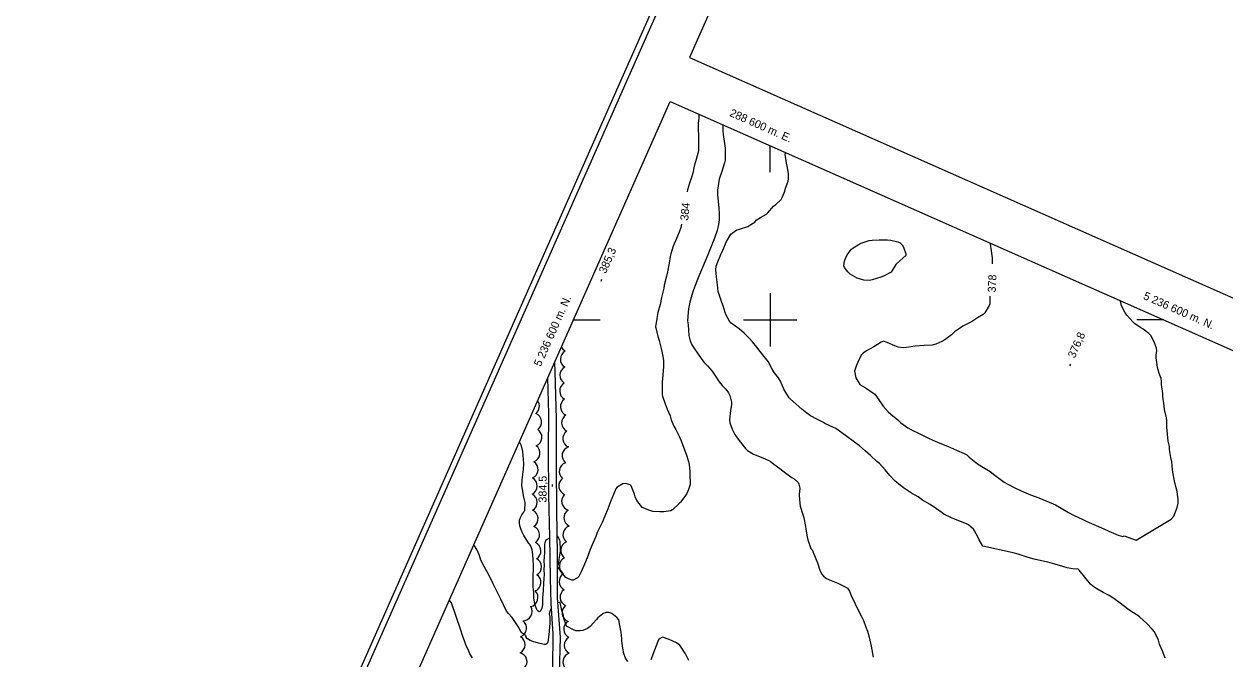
# Model space of a CAD drawing. Extents: x 287698 to 290158, y 5234163 to 5237182.
# Drawn here: x 288320.4 to 288770.5, y 5236472.8 to 5236710.9 of the extents above; entities that cross this region are included whole.
import ezdxf

# ---------------------------------------------------------------- set-up
doc = ezdxf.new("R2010")
doc.units = 0
for name, color, linetype in [('Niveau 1', 7, 'Continuous'), ('Niveau 19', 7, 'Continuous'), ('Niveau 2', 7, 'Continuous'), ('Niveau 3', 7, 'Continuous'), ('Niveau 44', 7, 'Continuous'), ('Niveau 60', 7, 'Continuous'), ('Niveau 61', 7, 'Continuous')]:
    doc.layers.add(name, color=color, linetype=linetype)

msp = doc.modelspace()

# ---------------------------------------------------------------- linework, layer by layer
at = {"layer": 'Niveau 1'}
for points in [[(288691.14, 5236512.63), (288679.8, 5236515.11), (288678.36, 5236517.49), (288678.03, 5236518.3), (288676.68, 5236520.81), (288676.2, 5236521.42), (288674.37, 5236523.06), (288673.65, 5236523.42), (288670.8, 5236524.58), (288668.05, 5236525.71), (288665.09, 5236527.14), (288664.45, 5236527.54), (288662.38, 5236529.06), (288659.95, 5236530.7), (288657.14, 5236532.38), (288655.5, 5236533.53), (288653.02, 5236534.99), (288649.99, 5236536.91), (288648.84, 5236537.84), (288646.81, 5236539.62), (288644.93, 5236541.61), (288643.14, 5236543.72), (288641, 5236546.1), (288640.08, 5236546.89), (288637.66, 5236549.1), (288635.7, 5236550.89), (288633.48, 5236552.66), (288631.12, 5236554.49), (288628.83, 5236556.27), (288626.96, 5236557.57), (288624.64, 5236559.17), (288623.48, 5236559.7), (288620.58, 5236561.08), (288619.78, 5236561.6), (288617.83, 5236562.56), (288615.19, 5236563.96), (288613.74, 5236564.94), (288611.89, 5236566.52), (288609.75, 5236568.33), (288607.61, 5236570.23), (288607.16, 5236570.77), (288605.56, 5236573.28), (288605.21, 5236574), (288603.86, 5236576.95), (288603.13, 5236578.15), (288601.66, 5236580.13), (288600.81, 5236581.49), (288599.25, 5236584.31), (288598.31, 5236585.63), (288596.28, 5236588.12), (288595.06, 5236589.75), (288593.43, 5236591.71), (288592.15, 5236593.05), (288590.26, 5236595), (288588.46, 5236596.61), (288587.55, 5236597.2), (288585.46, 5236598.67), (288584.77, 5236599.43), (288583.57, 5236601.65), (288583.12, 5236602.76), (288582.44, 5236605.15), (288581.92, 5236606.52), (288580.78, 5236609.8), (288580.58, 5236610.62), (288580.35, 5236613.12), (288579.9, 5236616.09), (288579.64, 5236618.76), (288579.78, 5236620.04), (288580.38, 5236621.65), (288581.51, 5236624.42), (288582.29, 5236626.09), (288583.69, 5236629.34), (288585.31, 5236632.06), (288585.75, 5236632.5), (288587.6, 5236633.66), (288588.6, 5236633.98), (288591.64, 5236635.01), (288592.83, 5236635.66), (288594.23, 5236636.64), (288594.81, 5236637.34), (288596.47, 5236638.36), (288598.66, 5236639.57), (288599.22, 5236640.15), (288601.34, 5236642.58), (288602.15, 5236643.24), (288604.13, 5236645.1), (288604.64, 5236646.04), (288605.51, 5236648.17), (288605.81, 5236649.3), (288606.81, 5236651.97), (288606.96, 5236652.83), (288606.95, 5236654.75), (288606.58, 5236657.12), (288606.18, 5236658.66), (288605.71, 5236662.12), (288605.85, 5236662.72)], [(288647.17, 5236620.69), (288645.43, 5236617.82), (288642.49, 5236616.3), (288641.54, 5236615.92), (288638.22, 5236614.91), (288637.23, 5236614.7), (288635.12, 5236614.86), (288633.86, 5236615.15), (288632.68, 5236615.64), (288630.03, 5236617.14), (288629.14, 5236618.01), (288627.84, 5236619.6), (288627.66, 5236620.19), (288627.87, 5236621.96), (288628.36, 5236623.39), (288629.1, 5236624.66), (288630.5, 5236626.49), (288631.09, 5236626.99), (288633.01, 5236628.12), (288634.2, 5236628.68), (288637.16, 5236629.72), (288638.33, 5236629.85), (288640.92, 5236629.91), (288644, 5236629.93), (288645.24, 5236629.83), (288647.93, 5236629.25), (288648.71, 5236628.9), (288649.55, 5236628.04), (288650, 5236627.26), (288650.93, 5236624.7), (288650.83, 5236624.07), (288648.67, 5236622.11), (288647.17, 5236620.69)], [(288747.19, 5236475.44), (288746.03, 5236478.38), (288745.56, 5236479.88), (288744.1, 5236483), (288743.18, 5236484), (288741.18, 5236486.04), (288738.64, 5236488.45), (288737.84, 5236489.03), (288735.63, 5236490.43), (288733.99, 5236491.62), (288731.29, 5236493.66), (288728.9, 5236495.4), (288727.06, 5236496.58), (288724.82, 5236497.75), (288722.49, 5236499.04), (288720.95, 5236500.08), (288720.15, 5236500.83), (288717.94, 5236503.52), (288715.86, 5236506.03), (288715.34, 5236506.53), (288714.17, 5236506.5), (288711.41, 5236507.02), (288709.74, 5236507.45), (288706.79, 5236508.37), (288704.14, 5236509.1), (288702.91, 5236509.32), (288698.97, 5236510.17), (288696.72, 5236510.86), (288693.01, 5236512.12), (288691.14, 5236512.63)], [(288484.15, 5236483.56), (288480.61, 5236493.79), (288479.75, 5236494.92)], [(288488.43, 5236473.25), (288487.43, 5236474.75), (288487.07, 5236475.65), (288485.94, 5236478.06), (288485.55, 5236479.15), (288484.7, 5236481.54), (288484.15, 5236483.56)], [(288748.07, 5236473.13), (288747.19, 5236475.44)]]:
    msp.add_lwpolyline(points, dxfattribs=at)
at = {"layer": 'Niveau 19'}
for points in [[(288519.17, 5236583.95), (288519.29, 5236580.43), (288519.77, 5236562.79), (288519.86, 5236545.01), (288519.9, 5236528.62), (288520.16, 5236511.8), (288520.14, 5236495.74), (288521.3, 5236480.92), (288520.93, 5236467.19)], [(288516.6, 5236578.15), (288516.93, 5236564.75), (288516.84, 5236551.22), (288516.99, 5236534.2), (288517.37, 5236518.52), (288517.53, 5236503.06), (288517.86, 5236493.61), (288518.52, 5236482.17), (288518.51, 5236469.32)]]:
    msp.add_lwpolyline(points, dxfattribs=at)
at = {"layer": 'Niveau 2'}
for points in [[(288573.33, 5236677.12), (288573.36, 5236676.98), (288573.33, 5236675.68), (288573.06, 5236673.62), (288573.07, 5236671.89), (288573.17, 5236668.77), (288573.18, 5236666.14), (288573.18, 5236663.48), (288573.03, 5236662.8), (288572.26, 5236660.14), (288571.6, 5236657.65), (288571.02, 5236654.91), (288570.41, 5236652.96), (288569.74, 5236651.25), (288569.07, 5236648.73), (288568.97, 5236647.95)], [(288582.28, 5236673.16), (288582.29, 5236670.93), (288582.43, 5236669.41), (288583.15, 5236664.3), (288583.21, 5236661.72), (288583.12, 5236659.9), (288582.9, 5236658.83), (288581.86, 5236655.57), (288580.97, 5236652.76), (288580.62, 5236651.13), (288580.24, 5236648.65), (288580.29, 5236646.8), (288580.47, 5236645.67), (288580.83, 5236641.85), (288580.93, 5236639.85), (288580.91, 5236637.52), (288580.66, 5236635.73), (288580.15, 5236633.44), (288579.18, 5236630.63), (288577.94, 5236627.52), (288576.63, 5236624.31), (288574.71, 5236619.62), (288573.61, 5236616.93), (288572.6, 5236614.46), (288571.26, 5236611.19), (288570.91, 5236610.09), (288569.9, 5236606.6), (288569.45, 5236604.1), (288569.33, 5236602.86), (288569.11, 5236599.56), (288569.24, 5236598.09), (288569.58, 5236594.08), (288570.08, 5236592.09), (288570.73, 5236590.63), (288571.45, 5236589.41), (288572.85, 5236587.43), (288574.4, 5236585.1), (288575.3, 5236583.92), (288576.61, 5236582.75), (288578.34, 5236580.73), (288579.33, 5236579.23), (288580.93, 5236576.72), (288582.04, 5236575.37), (288583.45, 5236573.9), (288584.42, 5236572.58), (288584.9, 5236571.55), (288585.6, 5236569.12), (288585.57, 5236568.1)], [(288566.86, 5236635.81), (288566.53, 5236634.62), (288565.87, 5236632.85), (288564.92, 5236630.51), (288563.73, 5236627.62), (288562.8, 5236624.72), (288562.57, 5236623.69), (288562.2, 5236621.21), (288561.6, 5236617.93), (288561.22, 5236616.39), (288560.35, 5236612.91), (288560.2, 5236611.78), (288559.34, 5236608.35), (288558.75, 5236605.65), (288557.99, 5236602.7), (288557.61, 5236600.42), (288557.11, 5236597.35), (288557.16, 5236596.98), (288557.93, 5236593.69), (288558.49, 5236592.17), (288559.21, 5236589.23), (288559.84, 5236586.38), (288560.05, 5236584.56), (288560.01, 5236582.49), (288559.82, 5236579.3), (288559.58, 5236576.61), (288559.5, 5236574.6), (288559.55, 5236571.83), (288559.73, 5236571.3), (288560.64, 5236568.47), (288561.46, 5236566.4), (288562.51, 5236564.01), (288562.96, 5236562.52), (288563.92, 5236560.11), (288564.71, 5236558.82), (288565.95, 5236556.37), (288566.67, 5236554.63), (288567.59, 5236552.17), (288568.49, 5236549.59)], [(288682.46, 5236628.81), (288682.5, 5236628.31), (288682.85, 5236625.85), (288683.19, 5236623.16), (288683.29, 5236620.96)], [(288682.39, 5236608.78), (288682.4, 5236608.55), (288682.37, 5236605.97), (288682.14, 5236605.3), (288680.48, 5236602.58), (288679.82, 5236601.99), (288677.81, 5236600.76), (288675.88, 5236599.4), (288674.8, 5236598.79), (288672.27, 5236597.55), (288671.38, 5236597.02)], [(288750.37, 5236525.25), (288751.36, 5236526.35), (288752.55, 5236529.58), (288752.95, 5236531.25), (288753.02, 5236532.44), (288752.63, 5236535.57), (288752.26, 5236536.93), (288751.64, 5236539.62), (288750.92, 5236542.8), (288750.87, 5236543.78), (288750.63, 5236546.67), (288750.26, 5236548.33), (288749.78, 5236551.3), (288749.69, 5236552.5), (288749.23, 5236554.51), (288748.97, 5236557.09), (288748.78, 5236559.75), (288748.74, 5236562.14), (288748.54, 5236563.22), (288747.86, 5236566.32), (288747.71, 5236567.75), (288747.24, 5236571.25), (288747.17, 5236572.39), (288746.75, 5236575.67), (288746.76, 5236576.95), (288746.57, 5236577.99), (288745.83, 5236579.85), (288745.22, 5236582.06), (288745.12, 5236583.06), (288744.7, 5236585.7), (288744.67, 5236586.73), (288744.95, 5236588.35), (288744.86, 5236589.32), (288744.13, 5236591.37), (288742.79, 5236593.97), (288742.01, 5236594.84), (288739.85, 5236596.49), (288739.03, 5236596.98), (288736.65, 5236598.53), (288735.92, 5236599.16), (288733.71, 5236601.66), (288733.01, 5236602.84), (288731.78, 5236605.24), (288731.43, 5236606.43), (288731.19, 5236607.23)], [(288671.38, 5236597.02), (288669.18, 5236595.42), (288667.96, 5236594.31), (288665.52, 5236592.47), (288664.43, 5236591.86), (288662.13, 5236590.78), (288660.75, 5236590.45), (288657.79, 5236590.34), (288654.42, 5236590.03), (288651.15, 5236589.53), (288649.86, 5236589.52), (288648.01, 5236589.76), (288646.74, 5236590.26), (288643.88, 5236591.48), (288642.52, 5236591.94), (288641.69, 5236591.55), (288638.89, 5236589.87), (288636.2, 5236588.38), (288634.84, 5236587.4), (288634.28, 5236586.8), (288633.33, 5236584.97), (288632.31, 5236582.61), (288631.68, 5236580.69)], [(288631.68, 5236580.69), (288632.18, 5236578.18), (288633.67, 5236575.71), (288635.4, 5236574.7), (288637.27, 5236573.42), (288639.26, 5236572.14), (288641.62, 5236568.74), (288642.4, 5236567.59), (288644.23, 5236565.49), (288645.27, 5236564.59), (288647.93, 5236562.41), (288649.05, 5236561.38), (288651.62, 5236559.43), (288653, 5236558.65), (288656.1, 5236557.15), (288659.62, 5236555.52), (288663.07, 5236554.01), (288666.5, 5236552.58), (288669.85, 5236551.08), (288672.71, 5236549.85), (288673.71, 5236549.31), (288674.66, 5236548.44), (288677.7, 5236545.91), (288679.97, 5236544.6), (288682.48, 5236543.12), (288684.3, 5236541.71), (288687.77, 5236539.14), (288689.18, 5236538.37), (288691.51, 5236537.03), (288694.08, 5236535.85), (288697.65, 5236534.39), (288700.77, 5236533.18), (288703.78, 5236531.94), (288707.01, 5236530.53), (288708.5, 5236529.76), (288711.84, 5236527.75), (288713.78, 5236526.7), (288717.25, 5236525.09), (288718.72, 5236524.33), (288721.31, 5236523.17), (288725.11, 5236521.53), (288726.93, 5236520.65), (288730.42, 5236519.23), (288732.18, 5236518.76), (288732.69, 5236518.9), (288737.17, 5236517.36), (288750.37, 5236525.25)], [(288585.57, 5236568.1), (288585.17, 5236566.02), (288584.78, 5236562.49), (288584.95, 5236561.36), (288585.79, 5236559.01), (288586.79, 5236556.93), (288587.31, 5236556.15), (288588.97, 5236554.03), (288590.79, 5236551.74), (288591.57, 5236550.98), (288593.82, 5236549.61), (288595.36, 5236548.98), (288598.19, 5236547.82), (288600.09, 5236546.91), (288601.44, 5236545.89), (288603.65, 5236544.18), (288605.97, 5236542.4), (288608.17, 5236540.82), (288609.07, 5236540.36), (288610.51, 5236538.97), (288610.75, 5236538.28), (288611.1, 5236536.79), (288610.95, 5236534.49), (288611.06, 5236532.47)], [(288508.09, 5236528.5), (288508.19, 5236531.44), (288507.7, 5236533.47), (288506.98, 5236537.89), (288507.14, 5236539.93), (288507.63, 5236543.93), (288507.66, 5236546.03), (288507.28, 5236550.61), (288506.8, 5236552.73), (288506.02, 5236554.24)], [(288568.49, 5236549.59), (288569.46, 5236546.89), (288569.71, 5236545.77), (288569.95, 5236543.07), (288569.96, 5236541.14), (288570.11, 5236539.23), (288570.02, 5236538.24), (288569.46, 5236536.32), (288568.78, 5236534.87), (288568.01, 5236533.71), (288566.45, 5236531.63), (288565.91, 5236531.08), (288563.48, 5236528.65), (288562.75, 5236528.37), (288560.13, 5236527.91), (288558.65, 5236527.9), (288556.02, 5236528.11), (288554.91, 5236528.47), (288552.08, 5236529.59), (288551.85, 5236529.91), (288550.11, 5236532.22), (288549.39, 5236533.58), (288549.15, 5236534.64), (288547.92, 5236537.73), (288547.59, 5236538.06), (288545.85, 5236538.64), (288544.83, 5236538.43), (288542.69, 5236537.18), (288542.2, 5236536.54), (288541.31, 5236534.51), (288540.3, 5236532.04), (288539.14, 5236529.12), (288538.09, 5236526.32), (288537.11, 5236523.93), (288536.59, 5236522.96), (288535.25, 5236520.18), (288534.68, 5236518.77), (288533.71, 5236516.42), (288532.63, 5236513.78), (288531.42, 5236510.73), (288530.43, 5236508.31), (288529.25, 5236505.44), (288528.35, 5236503.69), (288527.87, 5236503.22), (288526.24, 5236502.37), (288525.67, 5236502.39), (288524.22, 5236502.91), (288523.45, 5236503.38), (288522.12, 5236504.92), (288520.6, 5236507.05), (288520.47, 5236507.75), (288520.79, 5236508.86), (288520.95, 5236510.27), (288521.42, 5236513.15), (288521.44, 5236513.82), (288521.38, 5236516.88), (288521.26, 5236517.38), (288520.4, 5236518.7), (288520.05, 5236518.84)], [(288611.06, 5236532.47), (288611.23, 5236530.1), (288612.34, 5236526.92), (288612.7, 5236525.68), (288613.32, 5236522.42), (288613.42, 5236521.48), (288613.91, 5236518.53), (288614.18, 5236517.45), (288615.3, 5236514.27), (288615.72, 5236513.65), (288617.19, 5236510.33), (288617.77, 5236508.78), (288618.83, 5236505.66), (288619.41, 5236504.58), (288620.03, 5236503.88), (288621.21, 5236503.01), (288622.94, 5236502.18), (288625.34, 5236501.23), (288628.16, 5236499.89), (288628.97, 5236499.29), (288629.74, 5236498.21), (288630.44, 5236496.55), (288631.79, 5236493.65), (288633.02, 5236491.11), (288634.43, 5236488.51), (288635.01, 5236487.21), (288635.85, 5236484.73), (288636.46, 5236483.23), (288637.14, 5236480.99), (288637.95, 5236477.63), (288638.09, 5236476.25), (288638.62, 5236473.5)], [(288515.96, 5236517.36), (288515.58, 5236516.36), (288515.51, 5236515.82), (288515.5, 5236514.71), (288515.42, 5236512.45), (288515.31, 5236511.23), (288515.24, 5236509.36), (288515.28, 5236508.05), (288515.25, 5236506.15), (288515.29, 5236504.41), (288515.17, 5236502.96), (288515.08, 5236501.04), (288514.93, 5236498.56), (288514.81, 5236496.95), (288514.71, 5236495.75), (288514.75, 5236494.67), (288514.71, 5236493.03), (288514.48, 5236491.84), (288513.98, 5236490.67), (288513.51, 5236490.46), (288513.05, 5236490.67), (288512.72, 5236491.13), (288512.49, 5236491.64), (288512, 5236492.93), (288511.66, 5236494.22), (288511.51, 5236495.62), (288511.42, 5236497.49), (288511.26, 5236499.96), (288511.21, 5236502.5), (288511.26, 5236503.72), (288511.38, 5236506.85), (288511.34, 5236507.94), (288511.21, 5236509.93), (288511.03, 5236511.89), (288510.79, 5236513.7), (288510.57, 5236514.4), (288510.07, 5236515.59), (288509.59, 5236516.14), (288508.78, 5236517.33), (288507.72, 5236519.09), (288507, 5236520.54), (288506.57, 5236521.61), (288506.26, 5236522.73), (288506.08, 5236523.83), (288506.12, 5236524.85), (288506.46, 5236525.89), (288506.93, 5236526.85), (288507.69, 5236527.81), (288507.99, 5236528.34), (288508.09, 5236528.5)], [(288517.37, 5236518.05), (288515.96, 5236517.36)], [(288508.58, 5236481.44), (288506.74, 5236482.72), (288505.86, 5236484.57), (288503.33, 5236488.32), (288501.99, 5236489.87), (288501.18, 5236490.77), (288499.04, 5236495.15), (288497.76, 5236497.98), (288496.26, 5236501.02), (288494.6, 5236504.33), (288492.89, 5236507.44), (288491.58, 5236509.85), (288491.08, 5236511.53), (288490.12, 5236513.82), (288489.22, 5236515.15), (288488.89, 5236515.55)], [(288540.65, 5236489.82), (288539.53, 5236490.15), (288538.5, 5236490.15), (288537.37, 5236489.65), (288535.45, 5236488.23), (288534.88, 5236487.63), (288532.53, 5236484.94), (288531.57, 5236484.24), (288529.77, 5236483.51), (288528.8, 5236483.33), (288527.2, 5236483.34), (288526.35, 5236483.69), (288523.93, 5236484.9), (288523.56, 5236485.41), (288522.69, 5236487.98), (288522.56, 5236489.05), (288521.9, 5236490.98), (288521.71, 5236492.22), (288521.35, 5236493.93), (288521.05, 5236494), (288520.29, 5236493.87)], [(288517.16, 5236489.68), (288517.44, 5236488.63), (288517.45, 5236488.05), (288517.41, 5236486.29), (288517.26, 5236483.22), (288517.11, 5236481.99), (288516.73, 5236479.11), (288516.46, 5236478.62), (288515.95, 5236478.26), (288515.35, 5236478.22), (288514.78, 5236478.33), (288513.17, 5236478.73), (288511.07, 5236479.35), (288510.02, 5236479.77), (288509.09, 5236480.35), (288508.45, 5236481.13), (288508.58, 5236481.44)], [(288517.97, 5236491.68), (288517.48, 5236490.59), (288517.16, 5236489.68)], [(288546.71, 5236471.87), (288545.87, 5236473.02), (288545.2, 5236474.79), (288544.79, 5236476.85), (288544.38, 5236479.46), (288544.41, 5236480.33), (288544.13, 5236482.86), (288543.75, 5236485.38), (288543.26, 5236487.46), (288542.55, 5236488.37), (288540.65, 5236489.82)], [(288569.55, 5236472.17), (288568.31, 5236474.76), (288566.18, 5236477.9), (288564.9, 5236478.8), (288563.58, 5236479.51), (288562.23, 5236480.03), (288559.71, 5236480.93), (288558.27, 5236480.21), (288557.91, 5236479.36), (288556.72, 5236476.04), (288555.35, 5236472.44)]]:
    msp.add_lwpolyline(points, dxfattribs=at)
at = {"layer": 'Niveau 3'}
for p, q in [((288536.67, 5236614.47), (288536.99, 5236615.2)), ((288712.41, 5236582.65), (288712.73, 5236583.38)), ((288518.39, 5236537.45), (288518.39, 5236538.25))]:
    msp.add_line(p, q, dxfattribs=at)
at = {"layer": 'Niveau 44'}
for centre, radius, start, end in [((288524.58, 5236573.25), 3.44, 119.7748, 241.3711), ((288524.88, 5236567.4), 3.44, 124.6153, 246.2744), ((288525.31, 5236561.34), 3.43, 121.9342, 243.991), ((288526.19, 5236525.73), 3.44, 122.2612, 243.8446), ((288525.82, 5236519.38), 3.46, 109.439, 231.1379)]:
    msp.add_arc(centre, radius, start, end, dxfattribs=at)
for centre, major_axis, ratio, start_param, end_param in [((288524.84, 5236585.2), (2.95, -1.76), 0.999983, 2.599158, 4.721473), ((288524.91, 5236591.22), (-3.44, 0), 0.998913, 0.419479, 1.05683), ((288524.65, 5236579.17), (-3.43, 0.14), 0.999994, 5.220876, 7.348144), ((288510.04, 5236567.55), (3.43, 0.59), 0.999978, 5.217269, 6.752946), ((288510.89, 5236561.61), (3.49, 0.14), 0.999403, 5.30284, 7.424467), ((288510.99, 5236555.93), (-1.47, 3.14), 0.999995, 3.114541, 5.244826), ((288525.77, 5236555.44), (-3.42, -0.34), 0.99995, 5.219265, 7.345348), ((288510.26, 5236549.99), (3.44, -0.5), 0.999978, 5.220824, 7.344993), ((288525.52, 5236549.03), (-3.4, 0.61), 0.99536, 5.219034, 7.335637), ((288509.57, 5236543.85), (3.47, -0.27), 0.999654, 5.216501, 7.345049), ((288524.41, 5236543.14), (-3.38, 0.61), 0.999978, 5.217481, 7.345586), ((288509.26, 5236537.68), (3.47, -0.09), 0.999995, 5.219471, 7.351048), ((288524.29, 5236537.7), (-3.45, -0.36), 0.995862, 5.243384, 7.366274), ((288509.25, 5236531.54), (3.31, -1.05), 0.999962, 5.544585, 7.676026), ((288525.31, 5236531.95), (3.3, -0.98), 0.999984, 2.595886, 4.719369), ((288509.57, 5236525.37), (3.46, 0.3), 0.999653, 5.218548, 7.345584), ((288510.12, 5236519.31), (3.45, 0.33), 0.99956, 5.215396, 7.345445), ((288510.6, 5236513.3), (3.48, 0.14), 0.997248, 5.255922, 7.377144), ((288524.96, 5236513.5), (-3.41, 0.41), 0.999994, 5.223464, 7.347936), ((288510.87, 5236507.35), (3.47, -0.12), 0.998517, 5.273286, 7.395306), ((288524.45, 5236507.64), (-3.43, 0.3), 0.996657, 5.253448, 7.373181), ((288510.63, 5236501.49), (3.46, -0.37), 0.999995, 5.220675, 7.350606), ((288524.38, 5236501.82), (-3.43, -0.13), 0.999061, 5.221224, 7.34474), ((288509.51, 5236495.81), (3.37, -0.96), 0.999739, 5.221776, 7.346255), ((288524.74, 5236495.91), (-3.43, -0.29), 0.998, 5.219633, 7.33974), ((288507.31, 5236490.63), (3.05, -1.72), 0.994141, 5.216623, 7.33456), ((288525.46, 5236490.1), (-3.4, -0.59), 0.995, 5.214922, 7.330743), ((288505.19, 5236484.37), (3.44, -0.56), 0.996187, 5.250831, 7.370282), ((288526.1, 5236483.98), (-3.44, -0.04), 0.998093, 5.263868, 7.384118), ((288504.65, 5236478.16), (3.52, -0.12), 0.989893, 5.23043, 7.343497), ((288526.28, 5236477.92), (-3.43, -0.05), 0.997994, 5.217389, 7.344036), ((288505.46, 5236471.77), (3.29, 1.01), 0.98251, 5.224913, 7.316794), ((288525.79, 5236471.67), (-3.39, 0.68), 0.987711, 5.242899, 7.348291)]:
    msp.add_ellipse(centre, major_axis=major_axis, ratio=ratio, start_param=start_param, end_param=end_param, dxfattribs=at)
at = {"layer": 'Niveau 60'}
for points in [[(289088.15, 5234163.34), (287698.12, 5234778.71), (288762.01, 5237181.96), (290152.07, 5236566.6), (289088.15, 5234163.34)], [(289087.13, 5234165.98), (287700.76, 5234779.73), (288763.06, 5237179.33), (290149.43, 5236565.58), (289087.13, 5234165.98)], [(289923.28, 5236099.2), (290125.68, 5236556.41), (288772.23, 5237155.56), (288569.83, 5236698.34), (289923.28, 5236099.2)]]:
    msp.add_lwpolyline(points, dxfattribs=at)
msp.add_lwpolyline([(289077.96, 5234189.73), (287724.51, 5234788.9), (288562.53, 5236681.9), (289915.99, 5236082.74)], close=True, dxfattribs=at)
at = {"layer": 'Niveau 61'}
for p, q in [((288600, 5236655.31), (288600, 5236665.31)), ((288526.27, 5236600), (288536.27, 5236600)), ((288747.54, 5236600), (288737.54, 5236600))]:
    msp.add_line(p, q, dxfattribs=at)
for points in [[(288600, 5236610), (288600, 5236600), (288600, 5236590)], [(288590, 5236600), (288600, 5236600), (288610, 5236600)]]:
    msp.add_lwpolyline(points, dxfattribs=at)

# ---------------------------------------------------------------- texts
at = {"layer": 'Niveau 2'}
for s, rotation, p in [('384', 84.596, (288569.3, 5236637.09)), ('378', 87.4047, (288684.58, 5236610.18))]:
    msp.add_text(s, height=3, rotation=rotation, dxfattribs=at).set_placement(p)
at = {"layer": 'Niveau 3'}
for s, rotation, p in [('385,3', 66.1217, (288538.39, 5236617.05)), ('376,8', 66.1217, (288714.18, 5236585.34)), ('384,5', 89.6946, (288516.21, 5236531.43))]:
    msp.add_text(s, height=3, rotation=rotation, dxfattribs=at).set_placement(p)
at = {"layer": 'Niveau 61'}
for s, rotation, p in [('288 600 m. E.', 336.1216, (288584.59, 5236676.5)), ('5 236 600 m. N.', 336.1216, (288739.63, 5236607.88)), ('5 236 600 m. N.', 66.1213, (288514.02, 5236582.21))]:
    msp.add_text(s, height=3, rotation=rotation, dxfattribs=at).set_placement(p)

doc.saveas('drawing.dxf')
